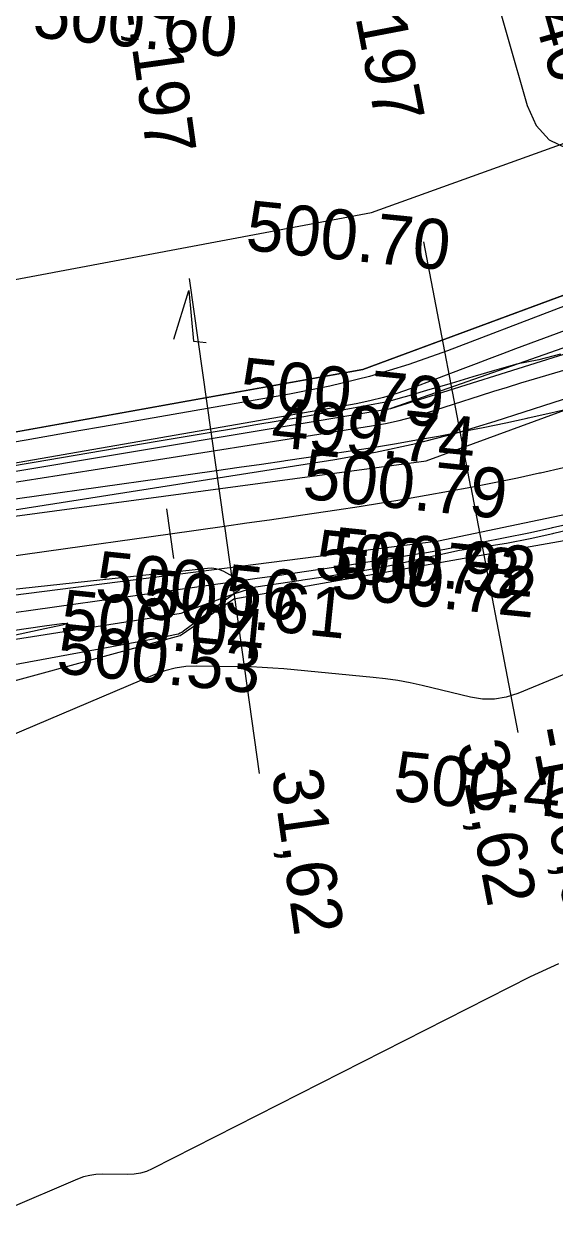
# Model space of a CAD drawing. Extents: x -636600 to -628587, y -1090963 to -1085869.
# Drawn here: x -629181.17 to -629159.89, y -1088574.83 to -1088526.65 of the extents above; entities that cross this region are included whole.
import ezdxf

# ---------------------------------------------------------------- set-up
doc = ezdxf.new("R2010")
doc.units = 0
for name, color, linetype in [('01_PARCELY_NÁVRH_PC', 7, 'Continuous'), ('40', 7, 'Continuous'), ('42', 7, 'Continuous'), ('43', 7, 'Continuous'), ('60', 7, 'Continuous'), ('Ex_Major Contours', 7, 'Continuous'), ('Ex_Minor Contours', 7, 'Continuous'), ('HEKTOMETRY20', 7, 'Continuous'), ('HL_BODY', 7, 'Continuous'), ('koty_vše', 7, 'Continuous'), ('POLOMERY', 7, 'Continuous'), ('situace_osa', 7, 'Continuous'), ('situace_těleso', 7, 'Continuous'), ('situace_vozovka', 7, 'Continuous')]:
    doc.layers.add(name, color=color, linetype=linetype)

msp = doc.modelspace()

# ---------------------------------------------------------------- linework, layer by layer
at = {"layer": '01_PARCELY_NÁVRH_PC'}
for points in [[(-629055.129, -1088521.456), (-629116.118, -1088523.665), (-629152.065, -1088534.732), (-629167.588, -1088540.466), (-629217.303, -1088549.415), (-629247.159, -1088555.344), (-629319.582, -1088574.238), (-629360.855, -1088581.033)], [(-629355.6, -1088590.405), (-629317.22, -1088584.783), (-629283.032, -1088576.719), (-629204.364, -1088557.066), (-629188.23, -1088554.741), (-629174.917, -1088551.117), (-629172.764, -1088549.647), (-629153.932, -1088546.323), (-629145.941, -1088543.771), (-629126.407, -1088536.183), (-629114.152, -1088533.369), (-629103.251, -1088532.065), (-629052.7, -1088529.864)]]:
    msp.add_lwpolyline(points, dxfattribs=at)
at = {"layer": '40'}
for p, q in [((-629165.047, -1088544.133), (-629152.096, -1088539.363)), ((-629205.293, -1088549.535), (-629165.047, -1088544.133)), ((-629151.197, -1088544.541), (-629164.561, -1088547.349)), ((-629164.561, -1088547.349), (-629203.646, -1088552.306))]:
    msp.add_line(p, q, dxfattribs=at)
at = {"layer": '42'}
for p, q in [((-629167.248, -1088534.188), (-629153.359, -1088529.192)), ((-629219.157, -1088543.938), (-629167.248, -1088534.188))]:
    msp.add_line(p, q, dxfattribs=at)
at = {"layer": '43'}
for p, q in [((-629175.167, -1088539.256), (-629174.566, -1088537.307)), ((-629174.566, -1088537.307), (-629174.372, -1088539.337)), ((-629174.372, -1088539.337), (-629173.874, -1088539.388))]:
    msp.add_line(p, q, dxfattribs=at)
at = {"layer": '60'}
for p, q in [((-629167.588, -1088540.466), (-629152.065, -1088534.732)), ((-629151.697, -1088536.841), (-629166.471, -1088542.038)), ((-629166.471, -1088542.038), (-629152.068, -1088537.517)), ((-629217.303, -1088549.415), (-629167.588, -1088540.466)), ((-629208.08, -1088548.969), (-629166.471, -1088542.038))]:
    msp.add_line(p, q, dxfattribs=at)
at = {"layer": 'Ex_Major Contours'}
for points in [[(-629153.617, -1088536.752), (-629161.469, -1088539.648), (-629161.999, -1088539.844), (-629162.528, -1088540.041), (-629163.056, -1088540.24), (-629163.583, -1088540.441), (-629165.693, -1088541.246), (-629166.224, -1088541.434), (-629166.762, -1088541.596), (-629167.308, -1088541.732), (-629167.86, -1088541.842), (-629203.098, -1088547.968)], [(-629182.493, -1088545.131), (-629180.446, -1088544.81), (-629178.399, -1088544.488), (-629167.239, -1088542.733), (-629166.681, -1088542.634), (-629166.129, -1088542.514), (-629165.581, -1088542.372), (-629165.039, -1088542.209), (-629162.879, -1088541.515), (-629162.339, -1088541.344), (-629161.797, -1088541.175), (-629161.255, -1088541.01), (-629160.711, -1088540.848), (-629153.964, -1088538.858)], [(-629187.323, -1088551.744), (-629180.352, -1088550.734), (-629179.648, -1088550.639), (-629179.41, -1088550.628), (-629179.637, -1088550.7), (-629180.33, -1088550.855), (-629184.492, -1088551.74)], [(-629159.752, -1088564.255), (-629160.884, -1088564.787), (-629176.028, -1088572.467), (-629176.261, -1088572.569), (-629176.501, -1088572.641), (-629176.748, -1088572.683), (-629177.002, -1088572.695), (-629178.032, -1088572.684), (-629178.287, -1088572.694), (-629178.537, -1088572.73), (-629178.781, -1088572.792), (-629179.021, -1088572.879), (-629181.902, -1088574.103)]]:
    msp.add_lwpolyline(points, dxfattribs=at)
at = {"layer": 'Ex_Minor Contours'}
for points in [[(-629162.58, -1088524.388), (-629161.001, -1088529.905), (-629160.65, -1088530.71), (-629160.125, -1088531.279), (-629159.426, -1088531.612)], [(-629155.68, -1088536.473), (-629164.196, -1088539.723), (-629165.748, -1088540.274), (-629167.321, -1088540.747), (-629168.915, -1088541.145), (-629170.531, -1088541.465), (-629177.634, -1088542.7), (-629179.36, -1088542.999), (-629181.086, -1088543.295), (-629182.813, -1088543.589)], [(-629192.276, -1088547.775), (-629168.715, -1088544.069), (-629167.085, -1088543.781), (-629165.47, -1088543.429), (-629163.869, -1088543.016), (-629162.284, -1088542.54), (-629152.993, -1088539.554)], [(-629205.124, -1088556.626), (-629175.697, -1088551.198), (-629175.618, -1088551.183), (-629175.538, -1088551.168), (-629175.458, -1088551.152), (-629175.379, -1088551.135), (-629175.062, -1088551.068), (-629174.984, -1088551.047), (-629174.91, -1088551.018), (-629174.84, -1088550.982), (-629174.773, -1088550.937), (-629172.528, -1088549.271), (-629172.425, -1088549.17), (-629172.395, -1088549.073), (-629172.438, -1088548.982), (-629172.554, -1088548.896), (-629173.166, -1088548.561), (-629173.322, -1088548.49), (-629173.483, -1088548.445), (-629173.648, -1088548.425), (-629173.819, -1088548.431), (-629187.647, -1088549.935)], [(-629159.534, -1088552.682), (-629161.384, -1088553.44), (-629161.848, -1088553.591), (-629162.318, -1088553.665), (-629162.794, -1088553.664), (-629163.276, -1088553.586), (-629165.215, -1088553.121), (-629165.701, -1088553.013), (-629166.19, -1088552.923), (-629166.682, -1088552.85), (-629167.177, -1088552.795), (-629170.758, -1088552.457), (-629171.193, -1088552.421), (-629171.629, -1088552.393), (-629172.065, -1088552.375), (-629172.501, -1088552.366), (-629174.249, -1088552.347), (-629174.681, -1088552.364), (-629175.105, -1088552.425), (-629175.52, -1088552.53), (-629175.927, -1088552.679), (-629205.421, -1088565.2)]]:
    msp.add_lwpolyline(points, dxfattribs=at)
at = {"layer": 'HEKTOMETRY20'}
msp.add_lwpolyline([(-629175.453, -1088546.054), (-629175.174, -1088548.034)], dxfattribs=at)
at = {"layer": 'HL_BODY'}
for points in [[(-629163.261, -1088545.18), (-629165.147, -1088535.359)], [(-629173.138, -1088546.738), (-629174.531, -1088536.835)]]:
    msp.add_lwpolyline(points, dxfattribs=at)
at = {"layer": 'POLOMERY'}
for points in [[(-629163.261, -1088545.18), (-629161.374, -1088555)], [(-629173.138, -1088546.738), (-629171.744, -1088556.64)]]:
    msp.add_lwpolyline(points, dxfattribs=at)
at = {"layer": 'situace_osa'}
msp.add_lwpolyline([(-629185.216, -1088548.437), (-629180.265, -1088547.741), (-629175.313, -1088547.044), (-629173.138, -1088546.738), (-629172.237, -1088546.611), (-629171.337, -1088546.484), (-629170.437, -1088546.355), (-629170.363, -1088546.344), (-629169.538, -1088546.223), (-629168.639, -1088546.089), (-629167.74, -1088545.951), (-629166.842, -1088545.809), (-629165.945, -1088545.661), (-629165.423, -1088545.572), (-629165.049, -1088545.508), (-629164.154, -1088545.347), (-629163.261, -1088545.18), (-629162.33, -1088544.996), (-629161.4, -1088544.804), (-629160.516, -1088544.613), (-629160.472, -1088544.603), (-629159.547, -1088544.393)], dxfattribs=at)
at = {"layer": 'situace_těleso'}
for points in [[(-629159.668, -1088539.853), (-629160.545, -1088540.087), (-629161.436, -1088540.26), (-629161.477, -1088540.272), (-629162.309, -1088540.515), (-629163.183, -1088540.771), (-629164.058, -1088541.028), (-629164.901, -1088541.271), (-629165.747, -1088541.519), (-629166.102, -1088541.622), (-629166.599, -1088541.767), (-629167.469, -1088541.929), (-629168.343, -1088542.084), (-629169.221, -1088542.237), (-629170.103, -1088542.389), (-629170.915, -1088542.528), (-629170.988, -1088542.541), (-629171.877, -1088542.692), (-629172.769, -1088542.843), (-629173.664, -1088542.994), (-629175.832, -1088543.36), (-629180.764, -1088544.191), (-629185.696, -1088545.023)], [(-629184.747, -1088551.773), (-629179.807, -1088550.995), (-629174.867, -1088550.218), (-629172.757, -1088549.446), (-629171.876, -1088549.172), (-629170.973, -1088549.043), (-629170.069, -1088548.905), (-629169.994, -1088548.894), (-629169.163, -1088548.765), (-629168.256, -1088548.62), (-629167.347, -1088548.472), (-629166.44, -1088548.302), (-629165.535, -1088548.107), (-629165.007, -1088547.988), (-629164.63, -1088547.901), (-629163.723, -1088547.703), (-629162.801, -1088547.572), (-629161.841, -1088547.418), (-629160.885, -1088547.237), (-629159.979, -1088547.038), (-629159.935, -1088547.028), (-629158.991, -1088546.791)]]:
    msp.add_lwpolyline(points, dxfattribs=at)
at = {"layer": 'situace_vozovka'}
for points in [[(-629185.529, -1088546.209), (-629180.578, -1088545.513), (-629175.627, -1088544.816), (-629173.451, -1088544.51), (-629172.552, -1088544.383), (-629171.654, -1088544.256), (-629170.759, -1088544.128), (-629170.685, -1088544.117), (-629169.866, -1088543.997), (-629168.975, -1088543.864), (-629168.087, -1088543.728), (-629167.201, -1088543.587), (-629166.318, -1088543.442), (-629165.804, -1088543.355), (-629165.437, -1088543.291), (-629164.56, -1088543.134), (-629163.685, -1088542.97), (-629162.775, -1088542.791), (-629161.866, -1088542.603), (-629161.002, -1088542.416), (-629160.96, -1088542.406), (-629160.055, -1088542.201), (-629159.152, -1088541.987)], [(-629184.902, -1088550.665), (-629179.951, -1088549.969), (-629175, -1088549.272), (-629172.824, -1088548.966), (-629171.923, -1088548.839), (-629171.02, -1088548.711), (-629170.116, -1088548.581), (-629170.04, -1088548.571), (-629169.21, -1088548.449), (-629168.302, -1088548.314), (-629167.394, -1088548.174), (-629166.484, -1088548.03), (-629165.573, -1088547.88), (-629165.042, -1088547.79), (-629164.661, -1088547.724), (-629163.749, -1088547.561), (-629162.836, -1088547.389), (-629161.884, -1088547.202), (-629160.934, -1088547.005), (-629160.03, -1088546.809), (-629159.985, -1088546.8), (-629159.039, -1088546.585)]]:
    msp.add_lwpolyline(points, dxfattribs=at)

# ---------------------------------------------------------------- texts
at = {"layer": 'HL_BODY'}
for s, rotation, p in [('KP1+680,740', 285.7687, (-629164.386, -1088513.477)), ('PK1+672,197', 280.8742, (-629170.125, -1088514.748)), ('TP1+662,197', 278.0094, (-629178.472, -1088516.001))]:
    msp.add_text(s, height=2, rotation=rotation, dxfattribs=at).set_placement(p)
at = {"layer": 'koty_vše'}
for s, p in [('500.60', (-629180.865, -1088527.159)), ('500.70', (-629172.331, -1088535.68)), ('500.79', (-629172.592, -1088541.966)), ('499.74', (-629171.311, -1088543.554)), ('500.79', (-629170.051, -1088545.633)), ('500.78', (-629169.557, -1088548.849)), ('500.92', (-629168.912, -1088548.754)), ('500.72', (-629168.888, -1088549.581)), ('500.56', (-629178.365, -1088549.71)), ('500.61', (-629176.481, -1088550.415)), ('500.04', (-629179.771, -1088551.255)), ('500.53', (-629179.914, -1088552.617)), ('500.41', (-629166.415, -1088557.714))]:
    msp.add_text(s, height=2, rotation=354.1727, dxfattribs=at).set_placement(p)
at = {"layer": 'POLOMERY'}
for s, rotation, p in [('-100,00', 280.8742, (-629160.883, -1088554.906)), ('31,62', 280.8742, (-629163.829, -1088555.472)), ('31,62', 278.0094, (-629171.249, -1088556.571))]:
    msp.add_text(s, height=2, rotation=rotation, dxfattribs=at).set_placement(p)

doc.saveas('drawing.dxf')
